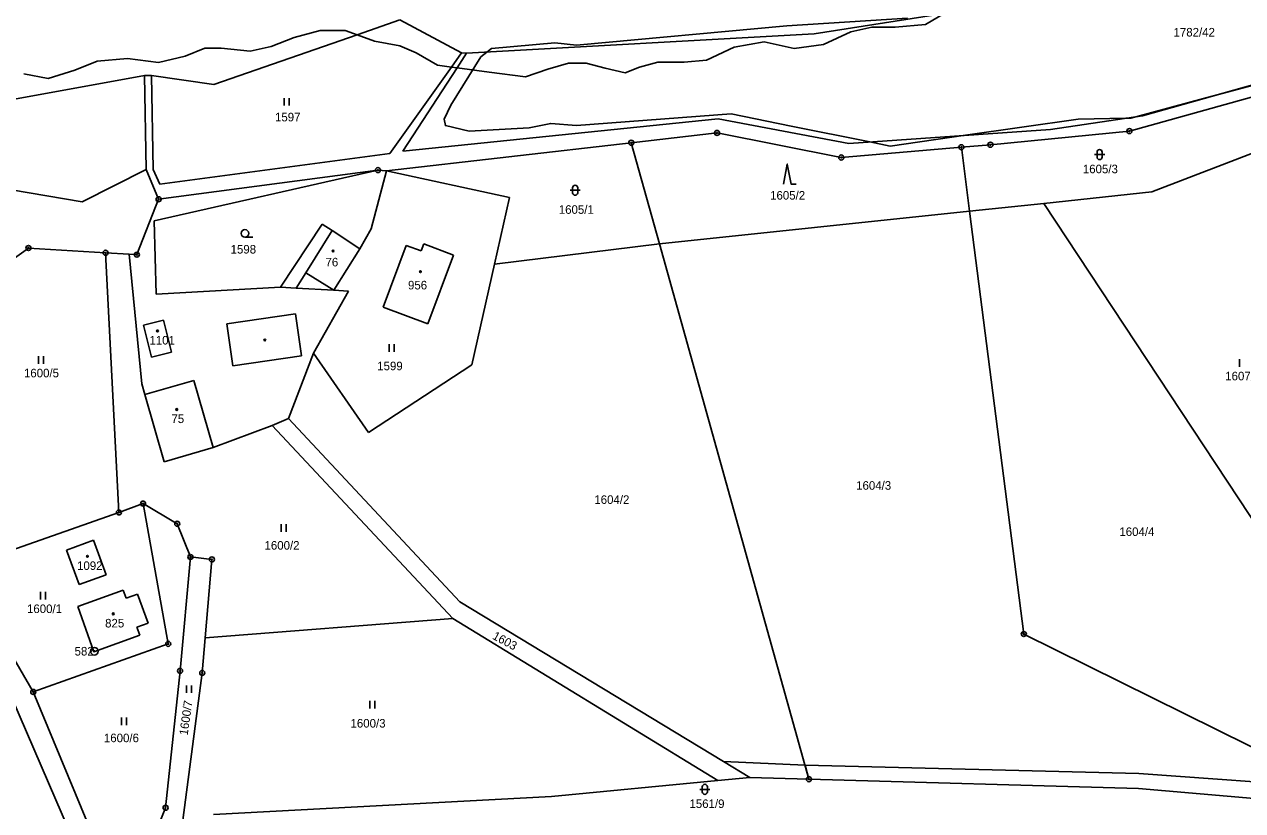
# Model space of a CAD drawing. Extents: x -439246 to -433691, y -1130252 to -1121148.
# Drawn here: x -437188.3 to -436946.5, y -1122555.7 to -1122399.6 of the extents above; entities that cross this region are included whole.
import ezdxf

# ---------------------------------------------------------------- set-up
doc = ezdxf.new("R2010")
doc.units = 0
for name, color, linetype in [('Vrstva 1', 7, 'Continuous'), ('Vrstva 17', 7, 'Continuous'), ('Vrstva 18', 7, 'Continuous'), ('Vrstva 19', 7, 'Continuous'), ('Vrstva 24', 7, 'Continuous'), ('Vrstva 25', 7, 'Continuous'), ('Vrstva 3', 7, 'Continuous'), ('Vrstva 30', 7, 'Continuous'), ('Vrstva 37', 7, 'Continuous'), ('Vrstva 4', 7, 'Continuous'), ('Vrstva 52', 7, 'Continuous')]:
    doc.layers.add(name, color=color, linetype=linetype)

msp = doc.modelspace()

# ---------------------------------------------------------------- linework, layer by layer
at = {"layer": 'Vrstva 1'}
for points in [[(-436884.17, -1122394.62), (-436966.35, -1122417.76)], [(-437113.79, -1122398.74), (-437122.28, -1122401.7)], [(-437101.52, -1122405.26), (-437113.79, -1122398.74)], [(-437031.55, -1122401.49), (-437005.74, -1122397.48)], [(-437122.28, -1122401.7), (-437150.68, -1122411.58)], [(-437100.56, -1122405.36), (-437031.55, -1122401.49)], [(-437103.54, -1122408.08), (-437101.52, -1122405.26)], [(-437102.43, -1122408.24), (-437100.56, -1122405.36)], [(-437101.52, -1122405.26), (-437100.56, -1122405.36)], [(-437115.78, -1122425.24), (-437103.54, -1122408.08)], [(-437113.18, -1122424.77), (-437102.43, -1122408.24)], [(-437164.48, -1122409.79), (-437213.63, -1122418.69)], [(-437164.13, -1122428.42), (-437164.48, -1122409.79)], [(-437164.48, -1122409.79), (-437163.07, -1122409.79)], [(-437163.07, -1122409.79), (-437162.75, -1122428.43)], [(-437150.68, -1122411.58), (-437163.07, -1122409.79)], [(-436968.97, -1122420.8), (-436935.04, -1122411.33)], [(-437050.61, -1122418.38), (-437113.18, -1122424.77)], [(-437024.66, -1122423.25), (-437050.61, -1122418.38)], [(-436966.35, -1122417.76), (-436984.61, -1122420.46)], [(-437050.83, -1122421.16), (-437067.86, -1122423.11)], [(-437026.16, -1122426.04), (-437050.83, -1122421.16)], [(-436984.61, -1122420.46), (-437024.66, -1122423.25)], [(-436996.57, -1122423.51), (-436968.97, -1122420.8)], [(-436934, -1122421.15), (-436964.55, -1122432.86)], [(-437067.86, -1122423.11), (-437116.42, -1122428.66)], [(-437067.86, -1122423.11), (-437062.25, -1122443.21)], [(-437002.32, -1122424), (-436996.57, -1122423.51)], [(-437161.45, -1122431.36), (-437115.78, -1122425.24)], [(-437002.32, -1122424), (-437026.16, -1122426.04)], [(-437000.69, -1122436.72), (-437002.32, -1122424)], [(-437215.08, -1122428.33), (-437176.84, -1122434.83)], [(-437164.13, -1122428.42), (-437176.84, -1122434.83)], [(-437161.67, -1122434.33), (-437164.13, -1122428.42)], [(-437162.75, -1122428.43), (-437161.45, -1122431.36)], [(-437162.57, -1122438.6), (-437118.13, -1122428.55)], [(-437161.67, -1122434.33), (-437118.13, -1122428.55)], [(-437116.42, -1122428.66), (-437119.46, -1122440.19)], [(-437118.13, -1122428.55), (-437116.42, -1122428.66)], [(-437116.42, -1122428.66), (-437092.01, -1122433.98)], [(-436964.55, -1122432.86), (-436985.98, -1122435.17)], [(-437165.99, -1122445.33), (-437161.67, -1122434.33)], [(-437092.01, -1122433.98), (-437095, -1122447.23)], [(-436985.98, -1122435.17), (-437000.69, -1122436.72)], [(-436985.98, -1122435.17), (-436922.28, -1122531.56)], [(-437000.69, -1122436.72), (-437062.25, -1122443.21)], [(-436989.93, -1122520.64), (-437000.69, -1122436.72)], [(-437162.57, -1122438.6), (-437162.18, -1122453.14)], [(-437137.45, -1122451.77), (-437129.23, -1122439.25)], [(-437129.23, -1122439.25), (-437127.23, -1122440.56)], [(-437127.23, -1122440.56), (-437121.72, -1122444.19)], [(-437119.46, -1122440.19), (-437121.72, -1122444.19)], [(-437109.04, -1122443.19), (-437109.56, -1122444.6)], [(-437103.13, -1122445.4), (-437109.04, -1122443.19)], [(-437062.25, -1122443.21), (-437095, -1122447.23)], [(-437062.25, -1122443.21), (-437032.58, -1122549.46)], [(-437203.99, -1122455.74), (-437187.52, -1122444.01)], [(-437187.52, -1122444.01), (-437172.19, -1122444.96)], [(-437172.19, -1122444.96), (-437167.52, -1122445.24)], [(-437172.19, -1122444.96), (-437169.55, -1122496.51)], [(-437167.52, -1122445.24), (-437164.98, -1122470.99)], [(-437167.52, -1122445.24), (-437165.99, -1122445.33)], [(-437121.72, -1122444.19), (-437126.88, -1122452.41)], [(-437112.51, -1122443.5), (-437117.13, -1122455.75)], [(-437109.56, -1122444.6), (-437112.51, -1122443.5)], [(-437108.23, -1122459.07), (-437103.13, -1122445.4)], [(-437095, -1122447.23), (-437099.51, -1122467.18)], [(-437162.18, -1122453.14), (-437137.45, -1122451.77)], [(-437137.45, -1122451.77), (-437134.38, -1122451.96)], [(-437134.38, -1122451.96), (-437126.88, -1122452.41)], [(-437124, -1122452.59), (-437130.94, -1122464.86)], [(-437126.88, -1122452.41), (-437124, -1122452.59)], [(-437117.13, -1122455.75), (-437108.23, -1122459.07)], [(-437164.68, -1122459.33), (-437160.72, -1122458.33)], [(-437164.68, -1122459.33), (-437163.07, -1122465.69)], [(-437160.72, -1122458.33), (-437159.14, -1122464.67)], [(-437159.14, -1122464.67), (-437163.07, -1122465.69)], [(-437130.94, -1122464.86), (-437135.89, -1122477.83)], [(-437119.99, -1122480.65), (-437130.94, -1122464.86)], [(-437099.51, -1122467.18), (-437119.99, -1122480.65)], [(-437164.98, -1122470.99), (-437164.38, -1122473.1)], [(-437164.38, -1122473.1), (-437160.56, -1122486.43)], [(-437150.83, -1122483.64), (-437139.14, -1122479.24)], [(-437135.89, -1122477.83), (-437139.14, -1122479.24)], [(-437139.14, -1122479.24), (-437103.26, -1122517.57)], [(-437135.89, -1122477.83), (-437101.91, -1122514.25)], [(-437160.56, -1122486.43), (-437150.83, -1122483.64)], [(-437164.76, -1122494.76), (-437169.55, -1122496.51)], [(-437164.76, -1122494.76), (-437159.77, -1122522.59)], [(-437157.98, -1122498.75), (-437164.76, -1122494.76)], [(-437169.55, -1122496.51), (-437193.5, -1122504.91)], [(-437155.36, -1122505.35), (-437157.98, -1122498.75)], [(-437174.6, -1122502), (-437179.94, -1122503.98)], [(-437172.09, -1122508.86), (-437174.6, -1122502)], [(-437177.93, -1122563.25), (-437203.57, -1122503.87)], [(-437179.94, -1122503.98), (-437177.45, -1122510.83)], [(-437157.41, -1122527.96), (-437155.36, -1122505.35)], [(-437155.36, -1122505.35), (-437151.09, -1122505.82)], [(-437151.09, -1122505.82), (-437152.42, -1122521.37)], [(-437177.45, -1122510.83), (-437172.09, -1122508.86)], [(-437177.74, -1122515.18), (-437168.71, -1122511.92)], [(-437168.13, -1122513.52), (-437168.71, -1122511.92)], [(-437165.87, -1122512.71), (-437168.13, -1122513.52)], [(-437165.87, -1122512.71), (-437163.72, -1122518.47)], [(-437177.74, -1122515.18), (-437174.5, -1122524.16)], [(-437101.91, -1122514.25), (-437049.54, -1122545.97)], [(-437103.26, -1122517.57), (-437152.42, -1122521.37)], [(-437103.26, -1122517.57), (-437050.65, -1122549.72)], [(-437163.72, -1122518.47), (-437165.98, -1122519.28)], [(-437165.4, -1122520.88), (-437165.98, -1122519.28)], [(-436919.75, -1122555.43), (-436989.93, -1122520.64)], [(-437159.77, -1122522.59), (-437186.55, -1122532.14)], [(-437165.4, -1122520.88), (-437174.5, -1122524.16)], [(-437152.42, -1122521.37), (-437153.02, -1122528.36)], [(-437186.55, -1122532.14), (-437191.17, -1122524.26)], [(-437160.28, -1122555.13), (-437157.41, -1122527.96)], [(-437153.02, -1122528.36), (-437156.85, -1122557.59)], [(-437186.55, -1122532.14), (-437174.15, -1122562.1)], [(-437049.54, -1122545.97), (-437044.34, -1122549.12)], [(-437050.65, -1122549.72), (-437044.34, -1122549.12)], [(-437044.34, -1122549.12), (-437032.58, -1122549.46)], [(-437032.58, -1122549.46), (-436967.16, -1122551.33)], [(-437083.7, -1122552.89), (-437050.65, -1122549.72)], [(-436967.16, -1122551.33), (-436919.75, -1122555.43)], [(-437083.7, -1122552.89), (-437150.78, -1122556.48)], [(-437163.05, -1122561.88), (-437160.28, -1122555.13)]]:
    msp.add_lwpolyline(points, dxfattribs=at)
at = {"layer": 'Vrstva 24'}
for centre, radius in [((-437050.83, -1122421.16), 0.5), ((-437050.83, -1122421.16), 0.1), ((-436968.97, -1122420.8), 0.5), ((-436968.97, -1122420.8), 0.1), ((-437067.86, -1122423.11), 0.5), ((-437067.86, -1122423.11), 0.1), ((-437002.32, -1122424), 0.5), ((-437002.32, -1122424), 0.1), ((-436996.57, -1122423.51), 0.5), ((-436996.57, -1122423.51), 0.1), ((-437026.16, -1122426.04), 0.5), ((-437026.16, -1122426.04), 0.1), ((-437118.13, -1122428.55), 0.5), ((-437118.13, -1122428.55), 0.1), ((-437161.67, -1122434.33), 0.5), ((-437161.67, -1122434.33), 0.1), ((-437187.52, -1122444.01), 0.5), ((-437187.52, -1122444.01), 0.1), ((-437172.19, -1122444.96), 0.5), ((-437172.19, -1122444.96), 0.1), ((-437165.99, -1122445.33), 0.5), ((-437165.99, -1122445.33), 0.1), ((-437169.55, -1122496.51), 0.5), ((-437169.55, -1122496.51), 0.1), ((-437164.76, -1122494.76), 0.5), ((-437164.76, -1122494.76), 0.1), ((-437157.98, -1122498.75), 0.5), ((-437157.98, -1122498.75), 0.1), ((-437155.36, -1122505.35), 0.5), ((-437155.36, -1122505.35), 0.1), ((-437151.09, -1122505.82), 0.5), ((-437151.09, -1122505.82), 0.1), ((-436989.93, -1122520.64), 0.5), ((-436989.93, -1122520.64), 0.1), ((-437159.77, -1122522.59), 0.5), ((-437159.77, -1122522.59), 0.1), ((-437174.43, -1122524.06), 0.75), ((-437174.43, -1122524.06), 0.1), ((-437157.41, -1122527.96), 0.5), ((-437157.41, -1122527.96), 0.1), ((-437153.02, -1122528.36), 0.5), ((-437153.02, -1122528.36), 0.1), ((-437186.55, -1122532.14), 0.5), ((-437186.55, -1122532.14), 0.1), ((-437032.58, -1122549.46), 0.5), ((-437032.58, -1122549.46), 0.1), ((-437160.28, -1122555.13), 0.5), ((-437160.28, -1122555.13), 0.1)]:
    msp.add_circle(centre, radius, dxfattribs=at)
at = {"layer": 'Vrstva 25'}
for p, q in [((-437136.78, -1122415.75), (-437136.78, -1122414.25)), ((-437135.78, -1122415.75), (-437135.78, -1122414.25)), ((-436975.88, -1122425.47), (-436973.88, -1122425.47)), ((-436975.38, -1122425.97), (-436975.38, -1122424.97)), ((-436974.38, -1122424.97), (-436974.38, -1122425.97)), ((-437079.99, -1122432.55), (-437077.99, -1122432.55)), ((-437079.49, -1122433.05), (-437079.49, -1122432.05)), ((-437078.49, -1122432.05), (-437078.49, -1122433.05)), ((-437144.54, -1122441.85), (-437142.94, -1122441.85)), ((-437115.94, -1122464.61), (-437115.94, -1122463.11)), ((-437114.94, -1122464.61), (-437114.94, -1122463.11)), ((-437185.51, -1122466.98), (-437185.51, -1122465.48)), ((-437184.51, -1122466.98), (-437184.51, -1122465.48)), ((-436947.1, -1122467.58), (-436947.1, -1122466.08)), ((-437137.34, -1122500.36), (-437137.34, -1122498.86)), ((-437136.34, -1122500.36), (-437136.34, -1122498.86)), ((-437185.13, -1122513.78), (-437185.13, -1122512.28)), ((-437184.13, -1122513.78), (-437184.13, -1122512.28)), ((-437156.12, -1122532.35), (-437156.12, -1122530.85)), ((-437155.12, -1122532.35), (-437155.12, -1122530.85)), ((-437119.72, -1122535.4), (-437119.72, -1122533.9)), ((-437118.72, -1122535.4), (-437118.72, -1122533.9)), ((-437169.03, -1122538.72), (-437169.03, -1122537.22)), ((-437168.03, -1122538.72), (-437168.03, -1122537.22)), ((-437054.25, -1122551.48), (-437052.25, -1122551.48)), ((-437053.75, -1122551.98), (-437053.75, -1122550.98)), ((-437052.75, -1122550.98), (-437052.75, -1122551.98))]:
    msp.add_line(p, q, dxfattribs=at)
msp.add_lwpolyline([(-437037.6, -1122431.34), (-437036.9, -1122427.34), (-437036.1, -1122431.34), (-437035.1, -1122431.34)], dxfattribs=at)
for centre, radius in [((-437144.54, -1122441.1), 0.75), ((-437127.04, -1122444.61), 0.175), ((-437109.7, -1122448.7), 0.175), ((-437161.9, -1122460.47), 0.175), ((-437140.58, -1122462.28), 0.175), ((-437158.08, -1122476.06), 0.175), ((-437175.8, -1122505.22), 0.175), ((-437170.67, -1122516.64), 0.175)]:
    msp.add_circle(centre, radius, dxfattribs=at)
for centre, start, end in [((-436974.88, -1122424.97), 0, 180), ((-436974.88, -1122425.97), 180, 0), ((-437078.99, -1122432.05), 0, 180), ((-437078.99, -1122433.05), 180, 0), ((-437053.25, -1122550.98), 0, 180), ((-437053.25, -1122551.98), 180, 0)]:
    msp.add_arc(centre, 0.5, start, end, dxfattribs=at)
at = {"layer": 'Vrstva 3'}
for points in [[(-437132.46, -1122448.91), (-437127.23, -1122440.56)], [(-437127.23, -1122440.56), (-437121.72, -1122444.19)], [(-437109.04, -1122443.19), (-437109.56, -1122444.6)], [(-437103.13, -1122445.4), (-437109.04, -1122443.19)], [(-437121.72, -1122444.19), (-437126.88, -1122452.41)], [(-437112.51, -1122443.5), (-437117.13, -1122455.75)], [(-437109.56, -1122444.6), (-437112.51, -1122443.5)], [(-437108.23, -1122459.07), (-437103.13, -1122445.4)], [(-437126.88, -1122452.41), (-437132.46, -1122448.91)], [(-437117.13, -1122455.75), (-437108.23, -1122459.07)], [(-437164.68, -1122459.33), (-437160.72, -1122458.33)], [(-437164.68, -1122459.33), (-437163.07, -1122465.69)], [(-437160.72, -1122458.33), (-437159.14, -1122464.67)], [(-437159.14, -1122464.67), (-437163.07, -1122465.69)], [(-437164.38, -1122473.1), (-437154.65, -1122470.31)], [(-437150.83, -1122483.64), (-437154.65, -1122470.31)], [(-437164.38, -1122473.1), (-437160.56, -1122486.43)], [(-437160.56, -1122486.43), (-437150.83, -1122483.64)], [(-437174.6, -1122502), (-437179.94, -1122503.98)], [(-437172.09, -1122508.86), (-437174.6, -1122502)], [(-437179.94, -1122503.98), (-437177.45, -1122510.83)], [(-437177.45, -1122510.83), (-437172.09, -1122508.86)], [(-437177.74, -1122515.18), (-437168.71, -1122511.92)], [(-437168.13, -1122513.52), (-437168.71, -1122511.92)], [(-437165.87, -1122512.71), (-437168.13, -1122513.52)], [(-437165.87, -1122512.71), (-437163.72, -1122518.47)], [(-437177.74, -1122515.18), (-437174.5, -1122524.16)], [(-437163.72, -1122518.47), (-437165.98, -1122519.28)], [(-437165.4, -1122520.88), (-437165.98, -1122519.28)], [(-437165.4, -1122520.88), (-437174.5, -1122524.16)]]:
    msp.add_lwpolyline(points, dxfattribs=at)
at = {"layer": 'Vrstva 30'}
for points in [[(-437049.54, -1122545.97), (-437033.36, -1122546.65), (-437032.58, -1122549.46), (-437044.34, -1122549.12), (-437049.54, -1122545.97)], [(-437033.36, -1122546.65), (-436967.07, -1122548.33), (-436928.53, -1122551.08), (-436919.75, -1122555.43), (-436967.16, -1122551.33), (-437032.58, -1122549.46), (-437033.36, -1122546.65)]]:
    msp.add_lwpolyline(points, dxfattribs=at)
at = {"layer": 'Vrstva 37'}
for centre in [(-437127.04, -1122444.61), (-437109.7, -1122448.7), (-437161.9, -1122460.47), (-437158.08, -1122476.06), (-437175.8, -1122505.22), (-437170.67, -1122516.64)]:
    msp.add_circle(centre, 0.175, dxfattribs=at)
at = {"layer": 'Vrstva 4'}
for points in [[(-437009.44, -1122399.67), (-437015.47, -1122400.16)], [(-437005.74, -1122397.48), (-437009.44, -1122399.67)], [(-437129.6, -1122400.82), (-437134.74, -1122402.2)], [(-437124.67, -1122400.82), (-437129.6, -1122400.82)], [(-437122.28, -1122401.7), (-437124.67, -1122400.82)], [(-437118.85, -1122402.95), (-437122.28, -1122401.7)], [(-437024.28, -1122401.12), (-437029.7, -1122403.63)], [(-437020.1, -1122400.16), (-437024.28, -1122401.12)], [(-437015.47, -1122400.16), (-437020.1, -1122400.16)], [(-437152.48, -1122404.35), (-437156.38, -1122405.95)], [(-437149.23, -1122404.35), (-437152.48, -1122404.35)], [(-437143.48, -1122404.96), (-437149.23, -1122404.35)], [(-437139.3, -1122404), (-437143.48, -1122404.96)], [(-437134.74, -1122402.2), (-437139.3, -1122404)], [(-437113.8, -1122403.87), (-437118.85, -1122402.95)], [(-437110.58, -1122405.29), (-437113.8, -1122403.87)], [(-437047.45, -1122404.17), (-437052.92, -1122406.72)], [(-437041.48, -1122403.09), (-437047.45, -1122404.17)], [(-437035.51, -1122404.42), (-437041.48, -1122403.09)], [(-437029.7, -1122403.63), (-437035.51, -1122404.42)], [(-437173.9, -1122406.92), (-437178.27, -1122408.71)], [(-437167.84, -1122406.36), (-437173.9, -1122406.92)], [(-437161.69, -1122407.17), (-437167.84, -1122406.36)], [(-437156.38, -1122405.95), (-437161.69, -1122407.17)], [(-437106.33, -1122407.69), (-437110.58, -1122405.29)], [(-437052.92, -1122406.72), (-437057.35, -1122407.14)], [(-437178.27, -1122408.71), (-437183.62, -1122410.35)], [(-437103.54, -1122408.08), (-437106.33, -1122407.69)], [(-437102.43, -1122408.24), (-437103.54, -1122408.08)], [(-437096.08, -1122409.12), (-437102.43, -1122408.24)], [(-437088.87, -1122410.01), (-437096.08, -1122409.12)], [(-437084.42, -1122408.49), (-437088.87, -1122410.01)], [(-437080.32, -1122407.34), (-437084.42, -1122408.49)], [(-437076.8, -1122407.34), (-437080.32, -1122407.34)], [(-437073.06, -1122408.32), (-437076.8, -1122407.34)], [(-437069.05, -1122409.21), (-437073.06, -1122408.32)], [(-437066.2, -1122408.09), (-437069.05, -1122409.21)], [(-437062.59, -1122407.14), (-437066.2, -1122408.09)], [(-437057.35, -1122407.14), (-437062.59, -1122407.14)], [(-437183.62, -1122410.35), (-437188.41, -1122409.46)], [(-437132.46, -1122448.91), (-437127.23, -1122440.56)], [(-437132.46, -1122448.91), (-437134.38, -1122451.96)], [(-437126.88, -1122452.41), (-437132.46, -1122448.91)], [(-437148.15, -1122459.04), (-437134.53, -1122457.08)], [(-437134.53, -1122457.08), (-437133.33, -1122465.42)], [(-437148.15, -1122459.04), (-437146.95, -1122467.38)], [(-437133.33, -1122465.42), (-437146.95, -1122467.38)], [(-437164.38, -1122473.1), (-437154.65, -1122470.31)], [(-437150.83, -1122483.64), (-437154.65, -1122470.31)]]:
    msp.add_lwpolyline(points, dxfattribs=at)
at = {"layer": 'Vrstva 52'}
msp.add_lwpolyline([(-436921.78, -1122405.65), (-436954.24, -1122414.35), (-436967.69, -1122417.96), (-436968.69, -1122418.23), (-436969.65, -1122418.25), (-436979.14, -1122418.44), (-437001.53, -1122421.64), (-437016.46, -1122423.77), (-437020.51, -1122422.96), (-437036.11, -1122419.84), (-437048.03, -1122417.37), (-437078.73, -1122419.72), (-437083.85, -1122419.29), (-437088.12, -1122420.15), (-437100.06, -1122420.79), (-437104.75, -1122419.72), (-437104.96, -1122418.44), (-437103.68, -1122415.67), (-437097.71, -1122406.07), (-437096.55, -1122405.13), (-437095.58, -1122404.37), (-437083, -1122403.3), (-437078.73, -1122403.73), (-437036.94, -1122399.89), (-437013.05, -1122398.39)], dxfattribs=at)

# ---------------------------------------------------------------- texts
at = {"layer": 'Vrstva 17'}
msp.add_text('582', height=1.7, dxfattribs=at).set_placement((-437178.35, -1122524.91))
at = {"layer": 'Vrstva 18'}
for s, p in [('1782/42', (-436960.21, -1122402.02)), ('1597', (-437138.57, -1122418.87)), ('1605/3', (-436978.21, -1122429.17)), ('1605/2', (-437040.29, -1122434.4)), ('1605/1', (-437082.24, -1122437.22)), ('1598', (-437147.38, -1122445.11)), ('1599', (-437118.28, -1122468.28)), ('1600/5', (-437188.4, -1122469.68)), ('1607/8', (-436949.95, -1122470.28)), ('1604/3', (-437023.21, -1122492)), ('1604/2', (-437075.18, -1122494.81)), ('1604/4', (-436970.96, -1122501.18)), ('1600/2', (-437140.65, -1122503.89)), ('1600/1', (-437187.8, -1122516.48)), ('1600/3', (-437123.58, -1122539.21)), ('1600/6', (-437172.53, -1122542.12)), ('1561/9', (-437056.3, -1122555.18))]:
    msp.add_text(s, height=1.7, dxfattribs=at).set_placement(p)
for s, rotation, p in [('1603', 331.6882, (-437095.56, -1122521.53)), ('1600/7', 81.9557, (-437155.91, -1122540.84))]:
    msp.add_text(s, height=1.7, rotation=rotation, dxfattribs=at).set_placement(p)
at = {"layer": 'Vrstva 19'}
for s, p in [('76', (-437128.55, -1122447.66)), ('956', (-437112.17, -1122452.23)), ('1101', (-437163.5, -1122463.17)), ('75', (-437159.13, -1122478.76)), ('1092', (-437177.86, -1122507.92)), ('825', (-437172.29, -1122519.34))]:
    msp.add_text(s, height=1.7, dxfattribs=at).set_placement(p)

doc.saveas('drawing.dxf')
